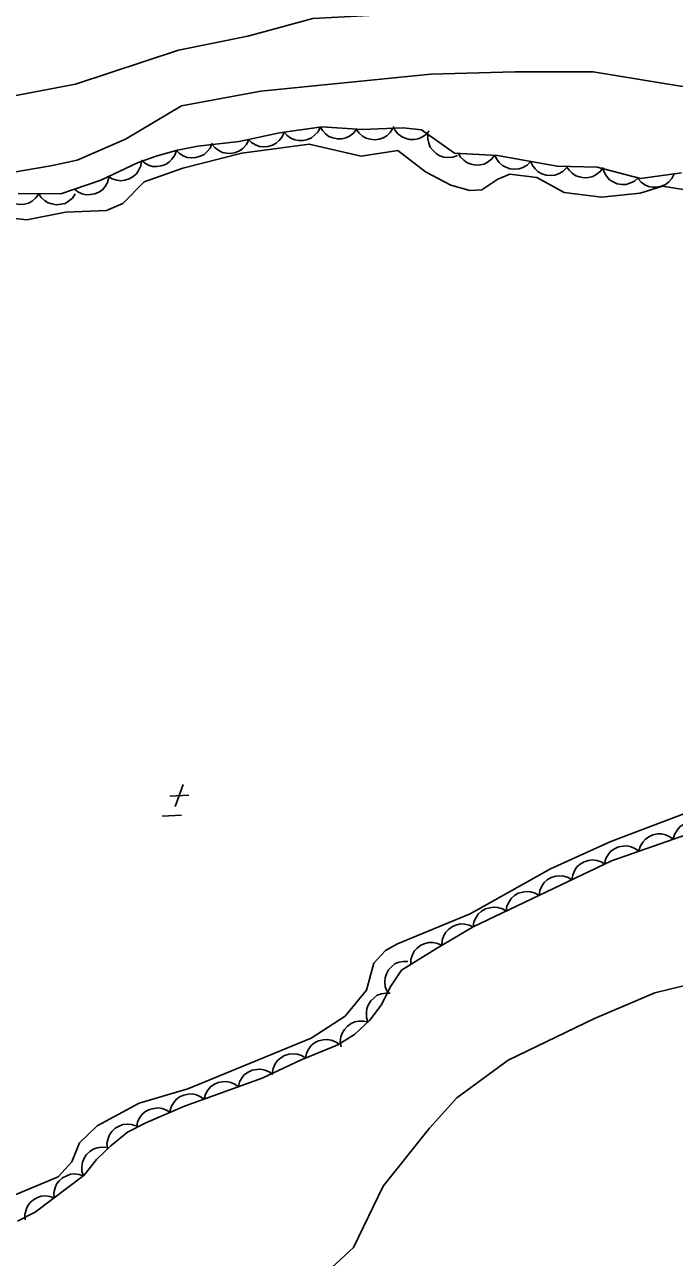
# Model space of a CAD drawing. Extents: x 336540 to 340074, y 5572036 to 5573747.
# Drawn here: x 337134.3 to 337187.7, y 5573298.8 to 5573400.2 of the extents above; entities that cross this region are included whole.
import ezdxf

# ---------------------------------------------------------------- set-up
doc = ezdxf.new("R2010")
doc.units = 0
for name, color, linetype in [('Niveau 2', 7, 'Continuous'), ('Niveau 3', 7, 'Continuous'), ('Niveau 4', 7, 'Continuous'), ('Niveau 44', 7, 'Continuous')]:
    doc.layers.add(name, color=color, linetype=linetype)

msp = doc.modelspace()

# ---------------------------------------------------------------- linework, layer by layer
at = {"layer": 'Niveau 2'}
for points in [[(337180.64, 5573404.42), (337172.3, 5573401.96), (337166.77, 5573401.16), (337157.99, 5573400.7), (337152.65, 5573399.24), (337146.94, 5573398.1), (337138.47, 5573395.3), (337132.25, 5573394.13)], [(337240.88, 5573394.64), (337237.89, 5573393.81), (337231.06, 5573391.74), (337228.35, 5573391.45), (337224.31, 5573391.4), (337220.97, 5573390.38), (337219.45, 5573390.48), (337216.9, 5573390.35), (337209.96, 5573390.34), (337205.33, 5573391.61), (337200.68, 5573393.24), (337193.32, 5573394.72), (337188.24, 5573395.13), (337181.06, 5573396.3), (337174.63, 5573396.31), (337167.7, 5573396.12), (337153.72, 5573394.71), (337147.18, 5573393.52), (337142.58, 5573390.76), (337138.6, 5573389.03), (337136.44, 5573388.58), (337132.06, 5573387.83)], [(337159.22, 5573297.6), (337161.33, 5573299.56), (337163.77, 5573304.61), (337167.6, 5573309.39), (337169.84, 5573311.88), (337174.06, 5573314.99), (337181.18, 5573318.41), (337186.14, 5573320.52), (337188.82, 5573321.18), (337193.85, 5573321.95), (337195.57, 5573321.71), (337197.12, 5573320.94), (337199.12, 5573318.67), (337200.21, 5573316.7), (337201.02, 5573314.2), (337200.84, 5573311.12), (337199.91, 5573309.21), (337197.06, 5573305.84), (337196.02, 5573302.73), (337195.96, 5573300.69), (337198.38, 5573296.75)]]:
    msp.add_lwpolyline(points, dxfattribs=at)
at = {"layer": 'Niveau 3'}
for p, q in [((337147.31, 5573337.66), (337146.66, 5573335.86)), ((337146.22, 5573336.7), (337147.78, 5573336.78)), ((337145.6, 5573335.07), (337147.19, 5573335.15))]:
    msp.add_line(p, q, dxfattribs=at)
at = {"layer": 'Niveau 4'}
for points in [[(337131.39, 5573384.49), (337134.45, 5573384.12), (337137.63, 5573384.76), (337141.01, 5573384.91), (337142.35, 5573385.47), (337144.12, 5573387.25), (337147.3, 5573388.39), (337152.14, 5573389.63), (337157.7, 5573390.37), (337161.97, 5573389.37), (337165, 5573389.85), (337167.26, 5573388.08), (337169.35, 5573386.98), (337170.9, 5573386.55), (337171.9, 5573386.59), (337173.22, 5573387.49), (337174.21, 5573387.88), (337176.42, 5573387.63), (337178.68, 5573386.38), (337181.75, 5573386), (337184.94, 5573386.32), (337186.78, 5573386.9), (337188.48, 5573386.63)], [(337188.53, 5573335.25), (337182.53, 5573332.96), (337177.56, 5573330.71), (337170.94, 5573327.03), (337164.95, 5573324.56), (337163.97, 5573324.01), (337163, 5573322.95), (337162.41, 5573320.73), (337160.64, 5573318.6), (337157.85, 5573316.79), (337147.7, 5573312.61), (337143.71, 5573311.44), (337140.24, 5573309.58), (337138.78, 5573308.17), (337138.16, 5573306.61), (337137.03, 5573305.38), (337133.37, 5573303.85)]]:
    msp.add_lwpolyline(points, dxfattribs=at)
at = {"layer": 'Niveau 44'}
for points in [[(337188.34, 5573388), (337184.97, 5573387.53), (337181.4, 5573388.46), (337178.09, 5573388.55), (337173.18, 5573389.44), (337169.64, 5573389.62), (337166.94, 5573391.54), (337165.43, 5573391.71), (337162.06, 5573391.57), (337158.74, 5573391.78), (337155.26, 5573391.28), (337151.93, 5573390.58), (337148.54, 5573390.2), (337146.86, 5573389.87), (337145.17, 5573389.4), (337143.63, 5573388.86), (337140.55, 5573387.39), (337137.26, 5573386.27), (337133.74, 5573386.29)], [(337155.63, 5573391.36), (337155.47, 5573390.97), (337155.21, 5573390.65), (337154.97, 5573390.43), (337154.66, 5573390.27), (337154.3, 5573390.16), (337153.92, 5573390.15), (337153.6, 5573390.17), (337153.27, 5573390.3), (337152.95, 5573390.49), (337152.69, 5573390.74)], [(337158.6, 5573391.76), (337158.42, 5573391.38), (337158.14, 5573391.09), (337157.89, 5573390.88), (337157.56, 5573390.74), (337157.2, 5573390.65), (337156.82, 5573390.66), (337156.5, 5573390.71), (337156.18, 5573390.86), (337155.87, 5573391.07), (337155.63, 5573391.33)], [(337161.59, 5573391.6), (337161.34, 5573391.27), (337161.01, 5573391.03), (337160.71, 5573390.88), (337160.37, 5573390.81), (337160, 5573390.8), (337159.63, 5573390.89), (337159.32, 5573391), (337159.04, 5573391.21), (337158.78, 5573391.48), (337158.6, 5573391.79)], [(337164.59, 5573391.68), (337164.37, 5573391.32), (337164.07, 5573391.05), (337163.79, 5573390.87), (337163.46, 5573390.76), (337163.09, 5573390.72), (337162.71, 5573390.76), (337162.39, 5573390.84), (337162.09, 5573391.02), (337161.81, 5573391.26), (337161.59, 5573391.55)], [(337167.58, 5573391.47), (337167.31, 5573391.15), (337166.96, 5573390.93), (337166.66, 5573390.79), (337166.32, 5573390.74), (337165.95, 5573390.75), (337165.58, 5573390.86), (337165.28, 5573390.98), (337165, 5573391.2), (337164.76, 5573391.49), (337164.6, 5573391.8)], [(337149.71, 5573390.43), (337149.54, 5573390.04), (337149.28, 5573389.73), (337149.04, 5573389.51), (337148.72, 5573389.36), (337148.37, 5573389.25), (337147.99, 5573389.24), (337147.66, 5573389.27), (337147.33, 5573389.4), (337147.02, 5573389.6), (337146.76, 5573389.85)], [(337152.7, 5573390.67), (337152.51, 5573390.3), (337152.22, 5573390.01), (337151.96, 5573389.8), (337151.63, 5573389.68), (337151.27, 5573389.6), (337150.89, 5573389.63), (337150.57, 5573389.68), (337150.25, 5573389.84), (337149.96, 5573390.06), (337149.72, 5573390.33)], [(337169.91, 5573389.43), (337169.52, 5573389.28), (337169.11, 5573389.26), (337168.78, 5573389.28), (337168.45, 5573389.41), (337168.13, 5573389.59), (337167.86, 5573389.86), (337167.66, 5573390.12), (337167.53, 5573390.45), (337167.45, 5573390.81), (337167.46, 5573391.17)], [(337146.77, 5573389.84), (337146.63, 5573389.45), (337146.4, 5573389.12), (337146.17, 5573388.87), (337145.87, 5573388.7), (337145.52, 5573388.57), (337145.14, 5573388.53), (337144.81, 5573388.53), (337144.48, 5573388.64), (337144.15, 5573388.81), (337143.87, 5573389.04)], [(337172.96, 5573389.45), (337172.71, 5573389.12), (337172.38, 5573388.88), (337172.09, 5573388.72), (337171.75, 5573388.65), (337171.38, 5573388.63), (337171.01, 5573388.72), (337170.7, 5573388.82), (337170.41, 5573389.03), (337170.15, 5573389.3), (337169.97, 5573389.6)], [(337175.92, 5573388.94), (337175.63, 5573388.64), (337175.27, 5573388.45), (337174.96, 5573388.33), (337174.61, 5573388.3), (337174.24, 5573388.34), (337173.88, 5573388.47), (337173.59, 5573388.61), (337173.33, 5573388.85), (337173.11, 5573389.15), (337172.97, 5573389.48)], [(337143.89, 5573388.98), (337143.83, 5573388.57), (337143.65, 5573388.2), (337143.47, 5573387.93), (337143.2, 5573387.7), (337142.89, 5573387.51), (337142.52, 5573387.41), (337142.2, 5573387.35), (337141.85, 5573387.4), (337141.49, 5573387.51), (337141.18, 5573387.69)], [(337178.87, 5573388.41), (337178.58, 5573388.11), (337178.22, 5573387.91), (337177.91, 5573387.8), (337177.56, 5573387.77), (337177.2, 5573387.8), (337176.83, 5573387.93), (337176.54, 5573388.07), (337176.29, 5573388.32), (337176.06, 5573388.61), (337175.92, 5573388.94)], [(337181.88, 5573388.45), (337181.64, 5573388.11), (337181.32, 5573387.86), (337181.03, 5573387.7), (337180.69, 5573387.62), (337180.32, 5573387.59), (337179.94, 5573387.67), (337179.63, 5573387.76), (337179.34, 5573387.97), (337179.08, 5573388.23), (337178.88, 5573388.53)], [(337184.77, 5573387.58), (337184.46, 5573387.31), (337184.09, 5573387.14), (337183.77, 5573387.04), (337183.42, 5573387.04), (337183.05, 5573387.1), (337182.7, 5573387.26), (337182.42, 5573387.42), (337182.19, 5573387.69), (337181.99, 5573388), (337181.87, 5573388.34)], [(337141.21, 5573387.62), (337141.1, 5573387.21), (337140.89, 5573386.87), (337140.67, 5573386.61), (337140.38, 5573386.42), (337140.04, 5573386.27), (337139.67, 5573386.21), (337139.34, 5573386.19), (337139, 5573386.28), (337138.66, 5573386.43), (337138.37, 5573386.65)], [(337187.74, 5573387.92), (337187.55, 5573387.54), (337187.27, 5573387.24), (337187.02, 5573387.03), (337186.69, 5573386.9), (337186.33, 5573386.82), (337185.95, 5573386.83), (337185.63, 5573386.87), (337185.31, 5573387.02), (337185.01, 5573387.23), (337184.76, 5573387.5)], [(337135.44, 5573386.28), (337135.2, 5573385.94), (337134.88, 5573385.68), (337134.6, 5573385.51), (337134.26, 5573385.42), (337133.89, 5573385.39), (337133.51, 5573385.46), (337133.2, 5573385.55), (337132.91, 5573385.74), (337132.64, 5573386), (337132.44, 5573386.3)], [(337138.44, 5573386.26), (337138.2, 5573385.92), (337137.88, 5573385.66), (337137.6, 5573385.49), (337137.26, 5573385.41), (337136.89, 5573385.38), (337136.51, 5573385.44), (337136.2, 5573385.53), (337135.91, 5573385.73), (337135.64, 5573385.98), (337135.44, 5573386.28)], [(337133.68, 5573301.72), (337135.13, 5573302.47), (337139.18, 5573305.52), (337140.19, 5573306.8), (337141.38, 5573307.94), (337142.75, 5573309.04), (337144.25, 5573309.81), (337147.44, 5573311.18), (337153.81, 5573313.49), (337156.98, 5573314.98), (337160.04, 5573316.25), (337161.41, 5573317.09), (337162.69, 5573318.28), (337163.62, 5573319.51), (337164.41, 5573321.08), (337165.29, 5573322.37), (337168.17, 5573324.18), (337171.2, 5573325.95), (337182.56, 5573331.37), (337193.41, 5573335.18)], [(337187.66, 5573333.16), (337187.76, 5573333.56), (337187.98, 5573333.91), (337188.19, 5573334.17), (337188.48, 5573334.36), (337188.81, 5573334.52), (337189.19, 5573334.58), (337189.52, 5573334.6), (337189.86, 5573334.52), (337190.2, 5573334.37), (337190.49, 5573334.15)], [(337184.83, 5573332.17), (337184.93, 5573332.57), (337185.15, 5573332.92), (337185.36, 5573333.17), (337185.65, 5573333.37), (337185.98, 5573333.52), (337186.36, 5573333.59), (337186.69, 5573333.61), (337187.03, 5573333.52), (337187.37, 5573333.37), (337187.66, 5573333.16)], [(337182, 5573331.17), (337182.1, 5573331.58), (337182.32, 5573331.92), (337182.53, 5573332.18), (337182.82, 5573332.38), (337183.15, 5573332.53), (337183.53, 5573332.59), (337183.86, 5573332.61), (337184.2, 5573332.53), (337184.54, 5573332.38), (337184.83, 5573332.17)], [(337179.31, 5573329.82), (337179.38, 5573330.23), (337179.55, 5573330.6), (337179.73, 5573330.88), (337180, 5573331.11), (337180.32, 5573331.29), (337180.69, 5573331.4), (337181.01, 5573331.45), (337181.36, 5573331.41), (337181.71, 5573331.29), (337182.02, 5573331.11)], [(337176.61, 5573328.53), (337176.67, 5573328.94), (337176.84, 5573329.31), (337177.02, 5573329.59), (337177.29, 5573329.81), (337177.61, 5573330), (337177.98, 5573330.11), (337178.3, 5573330.16), (337178.65, 5573330.11), (337179, 5573330), (337179.31, 5573329.82)], [(337173.9, 5573327.24), (337173.96, 5573327.65), (337174.14, 5573328.02), (337174.32, 5573328.29), (337174.58, 5573328.52), (337174.9, 5573328.71), (337175.27, 5573328.81), (337175.59, 5573328.87), (337175.94, 5573328.82), (337176.3, 5573328.71), (337176.61, 5573328.53)], [(337171.19, 5573325.95), (337171.25, 5573326.36), (337171.43, 5573326.73), (337171.61, 5573327), (337171.88, 5573327.23), (337172.19, 5573327.42), (337172.56, 5573327.52), (337172.88, 5573327.58), (337173.23, 5573327.53), (337173.59, 5573327.42), (337173.9, 5573327.24)], [(337168.6, 5573324.43), (337168.63, 5573324.85), (337168.77, 5573325.23), (337168.93, 5573325.52), (337169.18, 5573325.77), (337169.48, 5573325.98), (337169.84, 5573326.12), (337170.15, 5573326.2), (337170.5, 5573326.18), (337170.87, 5573326.1), (337171.19, 5573325.94)], [(337166.05, 5573322.85), (337166.07, 5573323.27), (337166.2, 5573323.65), (337166.34, 5573323.95), (337166.58, 5573324.2), (337166.88, 5573324.43), (337167.23, 5573324.57), (337167.55, 5573324.67), (337167.9, 5573324.66), (337168.26, 5573324.59), (337168.59, 5573324.45)], [(337164.11, 5573320.64), (337163.95, 5573321.02), (337163.92, 5573321.43), (337163.94, 5573321.76), (337164.05, 5573322.09), (337164.23, 5573322.41), (337164.5, 5573322.69), (337164.75, 5573322.9), (337165.08, 5573323.03), (337165.44, 5573323.11), (337165.8, 5573323.11)], [(337162.55, 5573318.09), (337162.41, 5573318.49), (337162.4, 5573318.89), (337162.43, 5573319.22), (337162.56, 5573319.55), (337162.76, 5573319.86), (337163.04, 5573320.12), (337163.3, 5573320.32), (337163.63, 5573320.44), (337164, 5573320.5), (337164.36, 5573320.48)], [(337160.32, 5573316.07), (337160.25, 5573316.49), (337160.31, 5573316.89), (337160.4, 5573317.21), (337160.59, 5573317.51), (337160.84, 5573317.78), (337161.16, 5573317.99), (337161.45, 5573318.14), (337161.79, 5573318.2), (337162.16, 5573318.2), (337162.52, 5573318.12)], [(337157.38, 5573315.14), (337157.46, 5573315.55), (337157.65, 5573315.91), (337157.85, 5573316.18), (337158.13, 5573316.39), (337158.46, 5573316.56), (337158.83, 5573316.65), (337159.15, 5573316.69), (337159.5, 5573316.62), (337159.85, 5573316.49), (337160.15, 5573316.29)], [(337154.65, 5573313.89), (337154.72, 5573314.3), (337154.9, 5573314.67), (337155.08, 5573314.94), (337155.35, 5573315.17), (337155.67, 5573315.35), (337156.04, 5573315.46), (337156.36, 5573315.51), (337156.71, 5573315.46), (337157.06, 5573315.35), (337157.37, 5573315.16)], [(337151.87, 5573312.78), (337151.97, 5573313.19), (337152.18, 5573313.54), (337152.38, 5573313.8), (337152.67, 5573314), (337153.01, 5573314.15), (337153.39, 5573314.22), (337153.71, 5573314.25), (337154.05, 5573314.16), (337154.39, 5573314.02), (337154.69, 5573313.81)], [(337149.05, 5573311.76), (337149.15, 5573312.17), (337149.36, 5573312.52), (337149.56, 5573312.77), (337149.85, 5573312.97), (337150.19, 5573313.13), (337150.57, 5573313.2), (337150.89, 5573313.22), (337151.23, 5573313.14), (337151.57, 5573313), (337151.87, 5573312.78)], [(337146.23, 5573310.74), (337146.33, 5573311.14), (337146.54, 5573311.49), (337146.74, 5573311.75), (337147.03, 5573311.95), (337147.37, 5573312.11), (337147.74, 5573312.18), (337148.07, 5573312.2), (337148.41, 5573312.12), (337148.75, 5573311.97), (337149.05, 5573311.76)], [(337143.5, 5573309.49), (337143.57, 5573309.9), (337143.76, 5573310.26), (337143.96, 5573310.53), (337144.23, 5573310.74), (337144.56, 5573310.92), (337144.93, 5573311.01), (337145.25, 5573311.05), (337145.6, 5573310.99), (337145.95, 5573310.86), (337146.25, 5573310.67)], [(337141.09, 5573307.7), (337141.05, 5573308.12), (337141.14, 5573308.52), (337141.25, 5573308.83), (337141.46, 5573309.11), (337141.73, 5573309.37), (337142.06, 5573309.55), (337142.36, 5573309.68), (337142.71, 5573309.71), (337143.08, 5573309.69), (337143.43, 5573309.58)], [(337139.12, 5573305.44), (337138.99, 5573305.84), (337138.99, 5573306.25), (337139.03, 5573306.57), (337139.17, 5573306.9), (337139.37, 5573307.21), (337139.65, 5573307.46), (337139.92, 5573307.66), (337140.25, 5573307.77), (337140.62, 5573307.82), (337140.98, 5573307.8)], [(337136.7, 5573303.66), (337136.68, 5573304.07), (337136.78, 5573304.47), (337136.9, 5573304.77), (337137.12, 5573305.05), (337137.4, 5573305.3), (337137.74, 5573305.47), (337138.04, 5573305.59), (337138.39, 5573305.61), (337138.76, 5573305.58), (337139.1, 5573305.46)], [(337134.31, 5573301.85), (337134.29, 5573302.27), (337134.39, 5573302.66), (337134.51, 5573302.97), (337134.72, 5573303.25), (337135, 5573303.49), (337135.34, 5573303.67), (337135.64, 5573303.79), (337136, 5573303.81), (337136.36, 5573303.77), (337136.7, 5573303.66)]]:
    msp.add_lwpolyline(points, dxfattribs=at)

doc.saveas('drawing.dxf')
